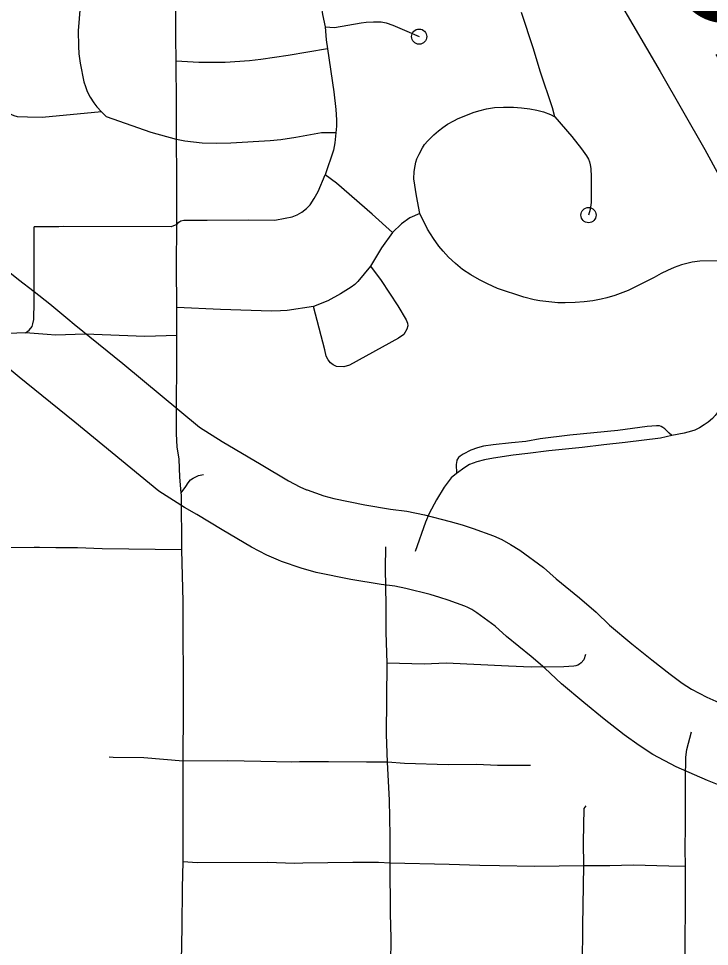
# Model space of a CAD drawing. Extents: x -19 to 366, y -4 to 359.
# Drawn here: x 150.163 to 150.594, y 192.689 to 193.267 of the extents above; entities that cross this region are included whole.
import ezdxf

# ---------------------------------------------------------------- set-up
doc = ezdxf.new("R2010")
doc.units = 0
for name, color, linetype in [('R_Contour Annot', 7, 'Continuous'), ('R_Striping', 7, 'Continuous'), ('R_Temp Easement', 7, 'Continuous'), ('Sheet Fence', 7, 'Continuous')]:
    doc.layers.add(name, color=color, linetype=linetype)

msp = doc.modelspace()

# ---------------------------------------------------------------- linework, layer by layer
at = {"layer": 'R_Contour Annot'}
for p, q in [((150.27598, 193.01268), (150.29019, 193.00361)), ((150.26669, 192.96251), (150.25058, 192.97271)), ((150.5923, 192.84419), (150.60999, 192.83638)), ((150.59262, 192.79233), (150.5732, 192.80087))]:
    msp.add_line(p, q, dxfattribs=at)
for points in [[(150.10134, 193.15475), (150.10193, 193.15419), (150.11621, 193.14286), (150.1427, 193.12137), (150.15354, 193.11232), (150.16322, 193.10462), (150.17298, 193.09731), (150.18268, 193.08955)], [(150.18268, 193.08955), (150.19382, 193.08026), (150.19787, 193.07689), (150.22828, 193.05238), (150.27598, 193.01268)], [(150.25058, 192.97271), (150.19833, 193.01571), (150.16786, 193.04026), (150.16351, 193.04389), (150.15235, 193.05319)], [(150.29019, 193.00361), (150.29832, 192.99897), (150.31437, 192.98927), (150.33152, 192.97916), (150.33854, 192.97545), (150.34273, 192.97362), (150.3431, 192.97349), (150.35348, 192.96981), (150.35968, 192.9681), (150.37914, 192.96421), (150.39503, 192.96142)], [(150.38927, 192.91442), (150.37044, 192.91767), (150.34874, 192.92201), (150.33927, 192.92461), (150.32719, 192.92889), (150.32527, 192.92958), (150.31799, 192.93275), (150.3084, 192.93782), (150.29011, 192.94861), (150.27432, 192.95814), (150.26669, 192.96251)], [(150.39503, 192.96142), (150.40515, 192.96018), (150.41637, 192.95795)], [(150.41637, 192.95795), (150.43226, 192.95386), (150.43976, 192.9517), (150.44652, 192.94952), (150.45933, 192.94485), (150.46455, 192.94249), (150.46995, 192.9395), (150.47562, 192.93586), (150.49037, 192.92516), (150.49826, 192.91794), (150.51295, 192.90613), (150.52326, 192.8973), (150.53165, 192.88905)], [(150.40457, 192.91209), (150.39773, 192.91339), (150.38927, 192.91442)], [(150.5016, 192.85246), (150.49136, 192.86229), (150.48271, 192.86968), (150.4674, 192.88199), (150.46039, 192.88842), (150.4489, 192.89675), (150.44568, 192.89882), (150.44332, 192.90012), (150.44145, 192.90097), (150.43112, 192.90473), (150.42592, 192.90641), (150.41981, 192.90817), (150.40457, 192.91209)], [(150.53165, 192.88905), (150.5456, 192.8776), (150.55795, 192.86747), (150.56936, 192.85853), (150.57692, 192.85304), (150.58265, 192.84931), (150.5923, 192.84419)], [(150.5732, 192.80087), (150.5587, 192.80841), (150.55008, 192.81401), (150.54083, 192.82073), (150.52833, 192.83053), (150.51557, 192.84099), (150.5016, 192.85246)], [(150.62928, 192.77645), (150.62671, 192.77777), (150.62121, 192.78031), (150.60203, 192.78862), (150.59262, 192.79233)]]:
    msp.add_lwpolyline(points, dxfattribs=at)
at = {"layer": 'R_Striping'}
for points in [[(150.35036, 193.30138), (150.35046, 193.29021), (150.35148, 193.27818), (150.3527, 193.27001), (150.3543, 193.26237)], [(150.2031, 193.2932), (150.20039, 193.25974), (150.20046, 193.25012), (150.20081, 193.2455), (150.20156, 193.23951), (150.20392, 193.22801), (150.20486, 193.22499), (150.20602, 193.22204), (150.20783, 193.2184), (150.21002, 193.21491), (150.21204, 193.21233), (150.21478, 193.20927)], [(150.26153, 193.24089), (150.26114, 193.25572), (150.26116, 193.2731), (150.26188, 193.28223), (150.26343, 193.29216)], [(150.49761, 193.20621), (150.49614, 193.21182), (150.48838, 193.23456), (150.48417, 193.24854), (150.47672, 193.27116)], [(150.3543, 193.26237), (150.36019, 193.26178), (150.37678, 193.26471), (150.37984, 193.26512), (150.38443, 193.26548), (150.38915, 193.26532), (150.39227, 193.26476), (150.39659, 193.26333), (150.40535, 193.25963), (150.41296, 193.25616)], [(150.3543, 193.26237), (150.35502, 193.25409), (150.3558, 193.24851)], [(150.21478, 193.20927), (150.17797, 193.2057), (150.1687, 193.20597), (150.16242, 193.20616), (150.16036, 193.20684), (150.15717, 193.20822), (150.15317, 193.21107), (150.14401, 193.22673), (150.13206, 193.24549)], [(150.3558, 193.24851), (150.33134, 193.24441), (150.31422, 193.24197), (150.30709, 193.24115), (150.29192, 193.24012), (150.27551, 193.24004), (150.26153, 193.24089)], [(150.3558, 193.24851), (150.35968, 193.22179), (150.36099, 193.21071), (150.36142, 193.20427), (150.36132, 193.20031), (150.36099, 193.19626)], [(150.26158, 193.19208), (150.26167, 193.21419), (150.26153, 193.24089)], [(150.26158, 193.19208), (150.24579, 193.19636), (150.21798, 193.20605), (150.21478, 193.20927)], [(150.41337, 193.14588), (150.41129, 193.15691), (150.40967, 193.16751), (150.40984, 193.17203), (150.41035, 193.17566), (150.41085, 193.17786), (150.41157, 193.18005), (150.41286, 193.18294), (150.41492, 193.18679), (150.41628, 193.18882), (150.41836, 193.19121), (150.42207, 193.1949), (150.42493, 193.19737), (150.42773, 193.19947), (150.4307, 193.20147), (150.4345, 193.20374), (150.4372, 193.2051), (150.44095, 193.20666), (150.44656, 193.20882), (150.45011, 193.20994), (150.45497, 193.21114), (150.45981, 193.21188), (150.46551, 193.21219), (150.47183, 193.21213), (150.47672, 193.21182), (150.48202, 193.21116), (150.48624, 193.21034), (150.49041, 193.20924), (150.4948, 193.20757), (150.49761, 193.20621)], [(150.49761, 193.20621), (150.50817, 193.19384), (150.51415, 193.18612), (150.51724, 193.18182), (150.51844, 193.17977), (150.51915, 193.17815), (150.51961, 193.17621), (150.51996, 193.17388), (150.52024, 193.16874), (150.52028, 193.15706), (150.52015, 193.15273), (150.51959, 193.14825), (150.51854, 193.14487)], [(150.36099, 193.19626), (150.35205, 193.19607), (150.33614, 193.19329), (150.32678, 193.19188), (150.31996, 193.19115), (150.29542, 193.18967), (150.28683, 193.18954), (150.2777, 193.18969), (150.26684, 193.19095), (150.26158, 193.19208)], [(150.26177, 193.13898), (150.26176, 193.16915), (150.26158, 193.19208)], [(150.36099, 193.19626), (150.36028, 193.19), (150.35945, 193.18526), (150.3543, 193.16997)], [(150.26177, 193.13898), (150.26317, 193.14048), (150.2644, 193.14133), (150.2663, 193.14174), (150.28075, 193.14168), (150.30653, 193.14198), (150.32302, 193.14176), (150.32948, 193.14286), (150.33386, 193.14387), (150.33687, 193.14507), (150.33974, 193.14671), (150.34263, 193.14888), (150.34503, 193.1513), (150.34744, 193.15514), (150.34991, 193.15968), (150.3543, 193.16997)], [(150.39625, 193.13399), (150.38364, 193.14534), (150.36137, 193.16474), (150.3543, 193.16997)], [(150.41337, 193.14588), (150.40718, 193.14325), (150.40203, 193.13941), (150.39625, 193.13399)], [(150.59953, 193.11644), (150.588, 193.1162), (150.58324, 193.11557), (150.57645, 193.11379), (150.57183, 193.11218), (150.56774, 193.11039), (150.56373, 193.10836), (150.55954, 193.10589), (150.54329, 193.09789), (150.53493, 193.09475), (150.52998, 193.09328), (150.52636, 193.09239), (150.52118, 193.09147), (150.51589, 193.09077), (150.5102, 193.09037), (150.50395, 193.09012), (150.49938, 193.09016), (150.48812, 193.0914), (150.48466, 193.09199), (150.47815, 193.09358), (150.46176, 193.09902), (150.45559, 193.1019), (150.45061, 193.10447), (150.44519, 193.10764), (150.44002, 193.11104), (150.43555, 193.11472), (150.43131, 193.11863), (150.42784, 193.12227), (150.42521, 193.12546), (150.42185, 193.13018), (150.41814, 193.13604), (150.41337, 193.14588)], [(150.16752, 193.07137), (150.16978, 193.07316), (150.17161, 193.07537), (150.17213, 193.07714), (150.1726, 193.07967), (150.1729, 193.09086), (150.173, 193.13746)], [(150.26177, 193.13898), (150.25824, 193.1375), (150.19123, 193.13767), (150.18825, 193.13764), (150.18124, 193.13756), (150.173, 193.13746)], [(150.2618, 193.08714), (150.26155, 193.1129), (150.26177, 193.13898)], [(150.39625, 193.13399), (150.38939, 193.12435), (150.38252, 193.11306)], [(150.38252, 193.11306), (150.37469, 193.10348), (150.37273, 193.10161), (150.37055, 193.09994), (150.36384, 193.09568), (150.35608, 193.09139), (150.34707, 193.08782)], [(150.38252, 193.11306), (150.38919, 193.1041), (150.39961, 193.08818), (150.40485, 193.07947), (150.4056, 193.07737), (150.40581, 193.07584), (150.40521, 193.07365), (150.40332, 193.07041), (150.4, 193.06816), (150.3695, 193.05136), (150.36603, 193.05017), (150.36143, 193.05035), (150.35924, 193.05148), (150.35776, 193.05266), (150.35611, 193.05466), (150.35493, 193.0569), (150.35413, 193.06081), (150.34707, 193.08782)], [(150.34707, 193.08782), (150.33054, 193.08532), (150.32645, 193.08508), (150.32079, 193.08498), (150.289, 193.08592), (150.2618, 193.08714)], [(150.26178, 193.06971), (150.2618, 193.08714)], [(150.16752, 193.07137), (150.15119, 193.07079), (150.1176, 193.07119), (150.08127, 193.07187)], [(150.26178, 193.06971), (150.24185, 193.06924), (150.20475, 193.07051), (150.18619, 193.07006), (150.18093, 193.07043), (150.16752, 193.07137)], [(150.26328, 192.99269), (150.26264, 192.99666), (150.26206, 193.00023), (150.26174, 193.00866), (150.26178, 193.06971)], [(150.60382, 193.0562), (150.60446, 193.04896), (150.60434, 193.04428), (150.60443, 193.03813), (150.60442, 193.03545), (150.60428, 193.03384), (150.60386, 193.03191), (150.60321, 193.03), (150.60033, 193.02406), (150.59936, 193.02234), (150.59755, 193.01979), (150.5958, 193.01799), (150.5931, 193.01572), (150.59071, 193.01398), (150.58771, 193.01219), (150.58486, 193.0108), (150.58284, 193.01012), (150.57821, 193.0089), (150.57051, 193.00744)], [(150.57051, 193.00744), (150.56872, 193.00896), (150.56618, 193.01151), (150.56494, 193.01248), (150.5639, 193.01303), (150.5628, 193.01339), (150.56093, 193.01345), (150.55503, 193.01293), (150.53686, 193.01052), (150.50685, 193.00766), (150.48842, 193.0054), (150.47949, 193.00366), (150.47047, 193.00286), (150.45904, 193.00161), (150.45296, 193.00068), (150.44924, 192.99979), (150.44522, 192.99825), (150.44034, 192.99584), (150.43851, 192.99459), (150.43749, 192.99368), (150.43652, 192.99211), (150.43615, 192.99036), (150.43605, 192.98948), (150.43627, 192.9837)], [(150.57051, 193.00744), (150.56346, 193.00571), (150.54137, 193.00302), (150.5281, 193.00166), (150.51451, 192.99994)], [(150.51451, 192.99994), (150.49385, 192.99778), (150.48066, 192.99612), (150.4716, 192.99521), (150.4592, 192.99335), (150.45361, 192.99233), (150.44887, 192.99109), (150.44437, 192.98928), (150.44135, 192.98753), (150.43627, 192.9837)], [(150.26457, 192.97164), (150.26381, 192.98146), (150.26328, 192.99269)], [(150.26457, 192.97164), (150.26737, 192.97561), (150.26884, 192.97786), (150.27044, 192.97969), (150.27204, 192.98088), (150.27445, 192.982), (150.27534, 192.98237), (150.27844, 192.98306)], [(150.43627, 192.9837), (150.43297, 192.98097), (150.42846, 192.9751), (150.42383, 192.96733), (150.41911, 192.95887), (150.41698, 192.9534), (150.41047, 192.93502)], [(150.26493, 192.93604), (150.26469, 192.97012), (150.26457, 192.97164)], [(150.26493, 192.93604), (150.21524, 192.93667), (150.19983, 192.9373), (150.1864, 192.93733), (150.17631, 192.93754), (150.17294, 192.93761), (150.14547, 192.93744)], [(150.39297, 192.86537), (150.3923, 192.88474), (150.39231, 192.90164), (150.39196, 192.92453), (150.39215, 192.93792)], [(150.26589, 192.80429), (150.26595, 192.83706), (150.26577, 192.90387), (150.26493, 192.93604)], [(150.51663, 192.87075), (150.51561, 192.86753), (150.51391, 192.8657), (150.51294, 192.8649), (150.51187, 192.86427), (150.5107, 192.86382), (150.50945, 192.86357), (150.50321, 192.86325), (150.48274, 192.86286), (150.46872, 192.86353), (150.4297, 192.86536), (150.41605, 192.86482), (150.39297, 192.86537)], [(150.39316, 192.80367), (150.39262, 192.82093), (150.39297, 192.86537)], [(150.57894, 192.73856), (150.57877, 192.74988), (150.57909, 192.76366), (150.57907, 192.79286), (150.57927, 192.80676), (150.57976, 192.81164), (150.58275, 192.82253)], [(150.26589, 192.80429), (150.24134, 192.80639), (150.22212, 192.80656), (150.21973, 192.80672)], [(150.26575, 192.74149), (150.26589, 192.80429)], [(150.39316, 192.80367), (150.38006, 192.80364), (150.35632, 192.80399), (150.33842, 192.80381), (150.33345, 192.80377), (150.31432, 192.80422), (150.29335, 192.80452), (150.26589, 192.80429)], [(150.39476, 192.74068), (150.39478, 192.75752), (150.39462, 192.76913), (150.39448, 192.78009), (150.39316, 192.80367)], [(150.48234, 192.80155), (150.4751, 192.80159), (150.46173, 192.80169), (150.44876, 192.80232), (150.43105, 192.8021), (150.40379, 192.80293), (150.39316, 192.80367)], [(150.51552, 192.73908), (150.51548, 192.75388), (150.51592, 192.77479), (150.51701, 192.77639)], [(150.26474, 192.6796), (150.26519, 192.70081), (150.26544, 192.72524), (150.26575, 192.74149)], [(150.39476, 192.74068), (150.38752, 192.74108), (150.37161, 192.74118), (150.34033, 192.74068), (150.33536, 192.74059), (150.31827, 192.74115), (150.27453, 192.74095), (150.26575, 192.74149)], [(150.39518, 192.67822), (150.39554, 192.69387), (150.39501, 192.70928), (150.39476, 192.74068)], [(150.51552, 192.73908), (150.48491, 192.73868), (150.46304, 192.73906), (150.45067, 192.73928), (150.43164, 192.7399), (150.39476, 192.74068)], [(150.51478, 192.67692), (150.51495, 192.70191), (150.51552, 192.73908)], [(150.57894, 192.73856), (150.5686, 192.73895), (150.54635, 192.73942), (150.5318, 192.73896), (150.51552, 192.73908)], [(150.57851, 192.58591), (150.57887, 192.65924), (150.57888, 192.66626), (150.57894, 192.73856)]]:
    msp.add_lwpolyline(points, dxfattribs=at)
for centre in [(150.41296, 193.25616), (150.51854, 193.14487)]:
    msp.add_circle(centre, 0.00473, dxfattribs=at)
at = {"layer": 'R_Temp Easement'}
msp.add_lwpolyline([(150.45471, 193.50116), (150.46742, 193.47563), (150.48219, 193.43018), (150.49556, 193.39364), (150.52274, 193.31335), (150.53761, 193.27815), (150.56316, 193.23449), (150.59103, 193.18573), (150.61007, 193.15056), (150.6126, 193.14299), (150.61671, 193.1265), (150.62295, 193.10433), (150.64704, 193.05478), (150.65029, 193.0512), (150.66686, 193.04031), (150.6781, 193.03186), (150.68861, 193.02054), (150.71838, 192.99419), (150.73134, 192.98347), (150.75951, 192.96736), (150.77984, 192.95992), (150.79367, 192.95946)], dxfattribs=at)
at = {"layer": 'Sheet Fence'}
for points in [[(154.11585, 1.87092), (153.9063, 10.48743), (153.69602, 19.10409), (153.48501, 27.72087), (153.27327, 36.3378), (153.0608, 44.95486), (152.84759, 53.57206), (152.63366, 62.1894), (152.419, 70.80688), (152.20362, 79.42449), (151.98751, 88.04225), (151.77068, 96.66014), (151.55312, 105.27817), (151.33484, 113.89634), (151.11584, 122.51465), (150.89612, 131.13311), (150.67568, 139.7517), (150.45452, 148.37043), (150.23264, 156.98931), (150.01005, 165.60832), (149.78674, 174.22748), (149.56272, 182.84677), (149.33799, 191.46621), (149.11254, 200.0858), (148.88638, 208.70552), (148.65952, 217.32539), (148.43194, 225.9454), (148.20366, 234.56555), (147.97466, 243.18584), (147.74497, 251.80628), (147.51457, 260.42687), (147.28346, 269.04759), (147.05165, 277.66846), (146.81914, 286.28948), (146.58593, 294.91064), (146.35202, 303.53194), (146.11742, 312.15339), (145.88211, 320.77499), (145.64611, 329.39673), (145.40941, 338.01861), (145.17202, 346.64065)], [(0, 189.51617), (7.11214, 189.52059), (14.22427, 189.53386), (21.33637, 189.55597), (28.44845, 189.58693), (35.56048, 189.62672), (42.67245, 189.67537), (49.78436, 189.73285), (56.89619, 189.79918), (64.00793, 189.87436), (71.11958, 189.95838), (78.23111, 190.05124), (85.34253, 190.15294), (92.45381, 190.26349), (99.56495, 190.38288), (106.67593, 190.51112), (113.78675, 190.6482), (120.89739, 190.79412), (128.00785, 190.94888), (135.11811, 191.11248), (142.22816, 191.28493), (149.33799, 191.46621), (156.44759, 191.65634), (163.55694, 191.85531), (170.66605, 192.06312), (177.77489, 192.27977), (184.88345, 192.50526), (191.99173, 192.73959), (199.09971, 192.98276), (206.20739, 193.23477), (213.31474, 193.49561), (220.42177, 193.7653), (227.52845, 194.04382), (234.63479, 194.33118), (241.74076, 194.62738), (248.84635, 194.93241), (255.95157, 195.24628), (263.05638, 195.56898), (270.16079, 195.90052), (277.26478, 196.24089), (284.36834, 196.5901), (291.47147, 196.94814), (298.57414, 197.31501), (305.67635, 197.69072), (312.77809, 198.07525), (319.87934, 198.46862), (326.9801, 198.87082), (334.08035, 199.28185), (341.18009, 199.7017)]]:
    msp.add_spline(points, degree=3, dxfattribs=at)

# ---------------------------------------------------------------- texts
at = {"layer": 'R_Temp Easement'}
msp.add_text('Cr.', height=0.08, rotation=299.59138, dxfattribs=at).set_placement((150.55583, 193.31845))

doc.saveas('drawing.dxf')
